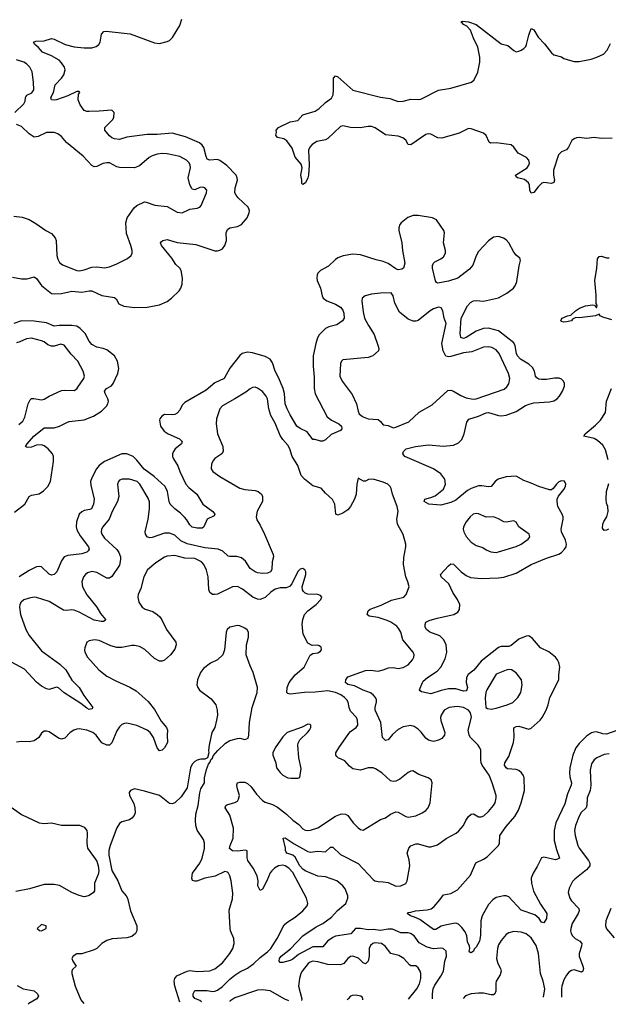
# Model space of a CAD drawing. Header units: inches. Extents: x 1682530 to 1839546, y 640742 to 791647.
# Tile 526 of 656: x 1783636 to 1788323, y 642146 to 649989. Entities that reach past the tile are written whole.
import ezdxf

# ---------------------------------------------------------------- set-up
doc = ezdxf.new("R2010")
doc.units = ezdxf.units.IN
doc.header["$MEASUREMENT"] = 0
doc.layers.add('B7684', color=7, linetype='Continuous')

msp = doc.modelspace()

# ---------------------------------------------------------------- linework, layer by layer
at = {"layer": 'B7684', "color": 5}
for points, elevation in [([(1783577.5, 647937.5), (1783650, 647923.6), (1783695.5, 647924.5), (1783750, 647940.3), (1783770, 647928.5), (1783810.6, 647870.6), (1783890, 647807.5), (1783910, 647804.3), (1783970, 647808.6), (1784050, 647826.6), (1784130, 647818.2), (1784190, 647829.4), (1784210, 647828.4), (1784290, 647792.7), (1784390, 647776.5), (1784404.4, 647764.4), (1784426.5, 647726.5), (1784465.8, 647705.8), (1784550, 647695), (1784650, 647698.2), (1784750, 647718.2), (1784810, 647744.9), (1784844.2, 647770), (1784904.7, 647830), (1784918.5, 647850), (1784930, 647881), (1784933.3, 647930), (1784921.8, 647990), (1784910.8, 648010), (1784879.4, 648039.4), (1784847.4, 648090), (1784765.7, 648190), (1784756.3, 648210), (1784761.4, 648218.6), (1784776, 648230), (1784810, 648237.2), (1784890, 648213.5), (1785038.4, 648198.4), (1785190, 648148.5), (1785210, 648147), (1785230, 648152.4), (1785250, 648164.4), (1785270, 648190.7), (1785281.4, 648230), (1785279.8, 648290), (1785290, 648317), (1785309.9, 648330.1), (1785370, 648341.2), (1785401.7, 648358.3), (1785446, 648410), (1785464.2, 648450), (1785466, 648470), (1785456, 648496), (1785376.9, 648570), (1785359.1, 648590), (1785349.8, 648610), (1785350.9, 648650), (1785369.8, 648710), (1785368.7, 648730), (1785360.4, 648750), (1785286.6, 648826.6), (1785230, 648867.4), (1785210, 648874.2), (1785150, 648871.1), (1785130, 648877.6), (1785119.8, 648899.8), (1785102.8, 648970), (1785089.9, 648989.9), (1785067.7, 649007.7), (1784955.3, 649055.3), (1784850, 649084.5), (1784730, 649074.8), (1784650, 649075), (1784487.9, 649052.1), (1784430, 649035.3), (1784390, 649040.3), (1784370, 649047.6), (1784350, 649064), (1784313.6, 649110), (1784314.5, 649130), (1784375.1, 649190), (1784386, 649210), (1784389, 649250), (1784370, 649269), (1784270, 649258.9), (1784190, 649256.4), (1784170, 649257.4), (1784150, 649266.3), (1784118, 649310), (1784101.6, 649350), (1784104.7, 649395.3), (1784115.3, 649410), (1784110, 649418), (1784090, 649417.2), (1784018.7, 649381.3), (1783930, 649349.8), (1783910, 649346.6), (1783888.5, 649350), (1783884.4, 649370), (1783906, 649410), (1783918.3, 649470), (1783970, 649522.4), (1783988.1, 649550), (1783996.8, 649590), (1783991.6, 649610), (1783970, 649645.4), (1783950, 649666.2), (1783890, 649699.8), (1783818.3, 649730), (1783786, 649766), (1783755.6, 649790), (1783746.4, 649810), (1783763.3, 649816.7), (1783830, 649821.6), (1783890, 649838.2), (1783910, 649834.2), (1783998, 649790), (1784070, 649772.5), (1784150, 649763.5), (1784210, 649765.8), (1784244, 649776), (1784266, 649790), (1784275.8, 649810), (1784286.7, 649873.3), (1784306, 649894), (1784323.7, 649896.3), (1784515.6, 649875.6), (1784710, 649803.6), (1784750, 649799.5), (1784810, 649814), (1784830, 649823.8), (1784852.1, 649847.9), (1784910, 649941.6), (1784928.3, 649991.7)], 520), ([(1788355.2, 649044.8), (1788270, 649043.1), (1788210, 649051.4), (1788150, 649041.9), (1788090, 649050.6), (1788070, 649047.4), (1788050, 649040.7), (1788033, 649027), (1788006.8, 648973.2), (1787990, 648951.5), (1787950, 648937.4), (1787927.7, 648912.3), (1787887.2, 648790), (1787886, 648750), (1787893.7, 648710), (1787888.5, 648691.5), (1787870, 648684), (1787810, 648692.2), (1787794.6, 648685.4), (1787763.3, 648656.7), (1787730, 648611.3), (1787710, 648606), (1787699.3, 648630), (1787695.3, 648670), (1787688.7, 648690), (1787655.3, 648715.3), (1787601.2, 648730), (1787590, 648738), (1787583.5, 648750), (1787676.4, 648810), (1787691, 648829), (1787695.2, 648844.8), (1787690, 648870.8), (1787670.7, 648890.7), (1787605.2, 648925.2), (1787570, 648973.6), (1787550, 648991.5), (1787430, 649007.8), (1787384.9, 649004.9), (1787373.6, 649013.6), (1787350, 649066), (1787330, 649084.4), (1787230, 649119.7), (1787210, 649121), (1787134.9, 649085.1), (1786996.2, 649043.8), (1786966.7, 649046.7), (1786910, 649076.7), (1786890, 649079.2), (1786870, 649074.4), (1786750, 648993), (1786730, 648994.5), (1786709.8, 649030), (1786687.4, 649047.4), (1786650, 649060.4), (1786550, 649071.4), (1786466.2, 649126.2), (1786438.3, 649138.3), (1786410, 649139), (1786347.1, 649127.1), (1786269.9, 649129.9), (1786210, 649143.5), (1786190, 649137.6), (1786090, 649041.6), (1786070, 649030.9), (1786001.4, 649018.6), (1785964.5, 648995.5), (1785946.4, 648973.6), (1785935.3, 648950), (1785940.4, 648830), (1785935.3, 648750), (1785930, 648729), (1785910.6, 648690), (1785890, 648675.3), (1785882.7, 648682.7), (1785882.9, 648710), (1785875.6, 648750), (1785886, 648810), (1785877, 648837), (1785830, 648894), (1785804.5, 648964.5), (1785764.5, 649024.5), (1785739.5, 649039.5), (1785688.7, 649050), (1785675.3, 649070), (1785682, 649090), (1785678, 649110), (1785698, 649130), (1785790, 649174.8), (1785850, 649186), (1785889.3, 649230.7), (1785990, 649260.3), (1786019.6, 649280.4), (1786070, 649328.7), (1786117.6, 649362.4), (1786131.9, 649390), (1786136.1, 649430), (1786135.9, 649524.1), (1786150, 649542), (1786170, 649532.4), (1786287.9, 649427.9), (1786510, 649372.2), (1786582.2, 649362.2), (1786650, 649336.9), (1786690, 649340.2), (1786750, 649354.7), (1786810, 649352.8), (1786830, 649356.5), (1786970, 649428.4), (1787070, 649443.2), (1787233.6, 649490), (1787255.8, 649510), (1787284.7, 649570), (1787300.5, 649650), (1787301.3, 649690), (1787285.1, 649770), (1787250, 649841.2), (1787225.3, 649905.3), (1787196.3, 649936.3), (1787169.4, 649950), (1787162, 649962), (1787149.2, 649970), (1787162.5, 649977.5), (1787210, 649972.9), (1787270.3, 649950), (1787470, 649796.5), (1787522, 649782), (1787570, 649743), (1787590, 649734), (1787610, 649737.3), (1787630, 649747.3), (1787650, 649759.1), (1787665.1, 649774.9), (1787672.6, 649790), (1787690, 649866), (1787710, 649918.8), (1787730, 649907.3), (1787764.2, 649850), (1787815.7, 649795.7), (1787870, 649725.3), (1787890, 649708.4), (1787950, 649692), (1787970, 649678.7), (1788022.6, 649662.6), (1788050, 649656.9), (1788090, 649656.5), (1788185.4, 649674.6), (1788230.7, 649689.3), (1788284.8, 649715.2), (1788314.2, 649745.8), (1788340.9, 649799.1)], 480), ([(1783598.4, 649250), (1783670, 649317.8), (1783680, 649340), (1783682.9, 649370), (1783693.3, 649386.7), (1783733.3, 649406.7), (1783747.2, 649430), (1783746.5, 649490), (1783734.5, 649574.5), (1783717.7, 649610), (1783690, 649637.2), (1783670, 649650.7), (1783610.2, 649669.8)], 540), ([(1783590, 648422.6), (1783656, 648416), (1783710, 648396.5), (1783765.1, 648365.1), (1783844.9, 648310), (1783890, 648286.4), (1783918.7, 648250), (1783927, 648230), (1783931.7, 648111.7), (1783939.9, 648079.9), (1783953.7, 648053.7), (1783977.3, 648037.3), (1784090, 647991.7), (1784110, 647987.9), (1784150, 647995.8), (1784210, 648018.2), (1784250, 648019.7), (1784310, 648013.1), (1784350, 648019.5), (1784410, 648043.7), (1784494, 648086), (1784522.7, 648110), (1784532, 648130), (1784531.8, 648150), (1784522, 648190), (1784486.9, 648286.9), (1784479.8, 648370), (1784490.9, 648410), (1784546.3, 648490), (1784570, 648508.5), (1784630, 648538), (1784644.1, 648535.9), (1784711.5, 648511.5), (1784810, 648501.7), (1784890, 648456.4), (1784930, 648450.4), (1784990, 648480.3), (1785050, 648486.5), (1785070, 648496.4), (1785080.5, 648510), (1785124.2, 648610), (1785125.1, 648630), (1785110, 648649.4), (1785095.5, 648655.5), (1785070, 648651.1), (1785030, 648634), (1785010, 648639.3), (1785005.4, 648645.4), (1784990, 648673.2), (1784976.8, 648730), (1784996.1, 648810), (1784992.7, 648832.7), (1784983.5, 648850), (1784964, 648870), (1784910, 648898.8), (1784810, 648919.8), (1784770, 648922.7), (1784730, 648918.5), (1784690, 648905.1), (1784666.4, 648890), (1784590, 648823.5), (1784550, 648809.7), (1784430, 648812), (1784410, 648817.2), (1784350, 648848.2), (1784330, 648849.7), (1784297.7, 648842.3), (1784250, 648818.7), (1784230, 648818), (1784210, 648828.2), (1784141.2, 648901.2), (1784009.6, 649010), (1783970, 649058), (1783939.7, 649079.7), (1783910, 649089.6), (1783850.4, 649089.6), (1783782.5, 649057.5), (1783750, 649053.7), (1783710, 649078.5), (1783650, 649139.2), (1783610, 649152.6)], 540), ([(1788390, 644325.6), (1788310, 644298.4), (1788279.9, 644299.9), (1788230, 644316.1), (1788210, 644314.5), (1788190, 644307.3), (1788150, 644281.3), (1788090, 644222.5), (1788065.8, 644190), (1788041.3, 644130), (1788018.1, 644030), (1788013.2, 643990), (1788016.4, 643956.4), (1788030.8, 643910), (1788026.4, 643890), (1787997.5, 643822.5), (1787977.2, 643742.8), (1787904.4, 643590), (1787892.4, 643530), (1787892.3, 643450), (1787910, 643378), (1787934, 643310), (1787919.4, 643300.6), (1787902.3, 643297.7), (1787810, 643318.9), (1787790, 643311.3), (1787757.5, 643242.5), (1787724.7, 643190), (1787708, 643150), (1787710.2, 643110.2), (1787726.6, 643046.6), (1787783.1, 642943.1), (1787833.8, 642870), (1787831.8, 642828.2), (1787810, 642795.1), (1787790, 642799.3), (1787771.5, 642830), (1787737.4, 642857.4), (1787630, 642895.2), (1787530, 643000.9), (1787510, 643009.8), (1787490, 643010.6), (1787430, 642996.4), (1787402.6, 642977.4), (1787370, 642940.5), (1787318.5, 642850), (1787309.2, 642810), (1787305.1, 642694.9), (1787296.9, 642650), (1787270, 642601.2), (1787255.2, 642584.8), (1787250, 642569.2), (1787230, 642555.3), (1787220.2, 642560.2), (1787215.3, 642570), (1787221.2, 642590), (1787219, 642610), (1787203.1, 642643.1), (1787196.9, 642690), (1787184.2, 642724.2), (1787158, 642758), (1787130, 642784.4), (1787110, 642791.1), (1787090, 642789.8), (1787022.7, 642777.3), (1786993.1, 642766.9), (1786950, 642740.7), (1786930, 642741.6), (1786821.6, 642821.6), (1786781.1, 642841.1), (1786748.7, 642850), (1786722, 642870), (1786730, 642878), (1786750, 642878.8), (1786788, 642890), (1786881, 642899), (1786912.5, 642907.5), (1786935.8, 642924.2), (1786982.5, 642977.5), (1787010, 643017.3), (1787070, 643028.8), (1787121.3, 643058.7), (1787225.1, 643174.9), (1787268, 643272), (1787330, 643301.1), (1787358.7, 643321.3), (1787449.6, 643410), (1787455.8, 643430), (1787460.4, 643490), (1787510, 643561.1), (1787579.2, 643640.8), (1787608.8, 643691.2), (1787630.5, 643750), (1787654.7, 643850), (1787652.3, 643950), (1787645.6, 643970), (1787631, 643990), (1787610, 644007), (1787590, 644016.1), (1787521.4, 644021.4), (1787508.5, 644028.5), (1787496.2, 644050), (1787499.3, 644070), (1787530, 644120.3), (1787567.9, 644230), (1787574.3, 644274.3), (1787571.2, 644348.8), (1787590, 644359), (1787610, 644360.7), (1787690, 644338.3), (1787710, 644344.9), (1787781.4, 644410), (1787797.7, 644430), (1787827.1, 644490), (1787844.1, 644530), (1787858.7, 644590), (1787929.4, 644730), (1787929.5, 644770), (1787937.6, 644830), (1787930, 644868.7), (1787918.4, 644890), (1787901.6, 644910), (1787850, 644953.5), (1787784.1, 644984.1), (1787720, 645060), (1787690, 645079.7), (1787670, 645077.4), (1787610, 645054.5), (1787550, 645003.5), (1787530, 644996.8), (1787470, 644997.1), (1787450, 644988.5), (1787310, 644879.4), (1787253.3, 644806.7), (1787208.4, 644771.6), (1787194.6, 644750), (1787191.4, 644710), (1787201.3, 644670), (1787196.9, 644650), (1787190, 644644), (1787170, 644640.8), (1787110, 644657.9), (1787050, 644658), (1786993.4, 644646.6), (1786910, 644617.6), (1786835.5, 644635.5), (1786823.7, 644643.7), (1786819, 644650), (1786842.4, 644710), (1786850, 644719.3), (1786883, 644750), (1786961.4, 644798.6), (1786989.9, 644830.1), (1787023.6, 644896.4), (1787036.8, 644950), (1787032.2, 645010), (1787013.7, 645050), (1786980.4, 645080.4), (1786902.9, 645110), (1786875.4, 645130), (1786865.1, 645150), (1786863.5, 645170), (1786871, 645189), (1786896.6, 645203.4), (1786959.4, 645220.6), (1787094, 645250), (1787125.4, 645270), (1787138.5, 645290), (1787139.8, 645330), (1787123.4, 645370), (1787085.4, 645425.4), (1787054, 645494), (1786992.8, 645550), (1786988, 645570), (1787050, 645638.4), (1787070, 645654.4), (1787090, 645652), (1787150.8, 645590.8), (1787190, 645560.8), (1787225.4, 645545.4), (1787310, 645537.7), (1787450, 645541.8), (1787490, 645547.7), (1787590, 645579.8), (1787710, 645649.5), (1787830, 645698.4), (1787930, 645732.4), (1787950, 645743.9), (1787975.3, 645770), (1787987.4, 645790), (1787990.8, 645810), (1787982.4, 645842.4), (1787950, 645909.3), (1787946.6, 645930), (1787964, 646010), (1787962.6, 646030), (1787955.8, 646050), (1787922.2, 646110), (1787915.6, 646150), (1787916.9, 646170), (1787925.6, 646194.4), (1787970, 646245.3), (1787981.3, 646270), (1787983.6, 646290), (1787973.4, 646313.4), (1787950, 646315.6), (1787930, 646307.3), (1787910, 646289.4), (1787885.3, 646254.7), (1787870, 646243.7), (1787855.5, 646244.5), (1787770, 646269.7), (1787710, 646297.7), (1787650, 646318.5), (1787590, 646352.1), (1787510, 646348), (1787447, 646330), (1787421.5, 646310), (1787390, 646269.7), (1787370, 646267), (1787315.7, 646275.7), (1787290, 646275), (1787230, 646255.4), (1787201.5, 646238.5), (1787110, 646162.4), (1787070, 646142), (1786990, 646122.5), (1786894, 646130), (1786856, 646150), (1786861.2, 646170), (1786910, 646182.4), (1786943.2, 646196.8), (1787009.8, 646250), (1787028, 646290), (1787021.1, 646330), (1786989, 646370), (1786930.6, 646410.6), (1786703.7, 646510), (1786685.6, 646530), (1786692, 646550), (1786712.7, 646570), (1786789, 646590), (1786890, 646601.5), (1787010, 646591.7), (1787090, 646600.5), (1787130, 646619), (1787155.7, 646644.3), (1787176, 646690), (1787197.1, 646782.9), (1787213.4, 646806.6), (1787290, 646831.6), (1787350, 646857.6), (1787370, 646860.2), (1787450, 646836.3), (1787470, 646833.8), (1787510, 646838.9), (1787590, 646867.2), (1787664, 646916), (1787692.6, 646927.4), (1787730, 646935.8), (1787854.1, 646945.9), (1787890, 646953.4), (1787916.2, 646970), (1787933.3, 646990), (1787958, 647030), (1787973.6, 647070), (1787974, 647090), (1787967, 647110), (1787950, 647125.1), (1787932.9, 647132.9), (1787894.5, 647134.5), (1787830, 647123.2), (1787790, 647121.4), (1787770, 647125.5), (1787754.8, 647134.8), (1787743.5, 647150), (1787736, 647190), (1787719.5, 647219.5), (1787690, 647244.2), (1787623.7, 647283.7), (1787599.6, 647310), (1787591, 647330), (1787580.2, 647390), (1787570, 647414.5), (1787450, 647511.1), (1787370, 647531.8), (1787330, 647529.9), (1787270, 647508.7), (1787190, 647457.5), (1787170, 647449.9), (1787150, 647456.3), (1787143, 647490), (1787151.2, 647610), (1787200.8, 647710), (1787224.7, 647735.3), (1787250, 647748.8), (1787270, 647752.5), (1787330, 647747.6), (1787450, 647772.2), (1787515.4, 647810), (1787568.4, 647850), (1787585, 647875), (1787595.5, 647904.5), (1787613.2, 648026.8), (1787624.4, 648070), (1787622.3, 648082.3), (1787619.6, 648090), (1787590, 648113.7), (1787570, 648136.9), (1787531.1, 648211.1), (1787510, 648234.7), (1787489.1, 648249.1), (1787450, 648262.4), (1787410, 648257.6), (1787370, 648227.4), (1787290, 648143.1), (1787270, 648106.6), (1787245.4, 648034.6), (1787218.3, 648001.7), (1787124.9, 647930), (1787050, 647906.4), (1786965.2, 647890), (1786955.2, 647895.2), (1786948.1, 647908.1), (1786922, 648010), (1786922.4, 648030), (1786930.7, 648049.3), (1786940.9, 648059.1), (1786990, 648084), (1787010, 648100.3), (1787028, 648130), (1787028, 648150), (1787009.7, 648210), (1787018.4, 648290), (1787012.3, 648310), (1786954.5, 648394.5), (1786922, 648410), (1786810, 648429.8), (1786770, 648428.8), (1786726.1, 648413.9), (1786673, 648370), (1786663.4, 648356.6), (1786654.9, 648330), (1786656, 648310), (1786680.2, 648210), (1786685.2, 648150), (1786703.6, 648050), (1786692, 648010), (1786679.5, 648000.5), (1786650, 647997.1), (1786630, 648002.9), (1786570, 648045.7), (1786530, 648061.4), (1786474.7, 648074.7), (1786350, 648116.8), (1786290, 648121.6), (1786211, 648109), (1786170, 648093.1), (1786150, 648079.7), (1786094.9, 648025.1), (1786030.4, 647990), (1786010.3, 647970), (1786004.1, 647955.9), (1786000.9, 647930), (1786004.9, 647910), (1786032.3, 647850), (1786043.6, 647790), (1786051.2, 647771.2), (1786081.6, 647750), (1786150, 647722.2), (1786190, 647699.1), (1786210, 647674.4), (1786218, 647650), (1786219.5, 647610), (1786205.5, 647590), (1786161.2, 647558.8), (1786098.9, 647541.1), (1786070, 647527.8), (1786020.4, 647479.6), (1786006.2, 647453.8), (1785993, 647410), (1785974, 647310), (1785972.5, 647230), (1785981.7, 647141.7), (1785981.3, 647050), (1785988.9, 647008.9), (1786085.3, 646825.3), (1786118.3, 646798.3), (1786176.4, 646770), (1786197.6, 646750), (1786200.5, 646730), (1786190, 646716), (1786115.3, 646684.7), (1786070, 646642.7), (1786050, 646632.7), (1786030, 646632.7), (1785990, 646644), (1785970, 646643.7), (1785925, 646705), (1785870, 646731.6), (1785843.5, 646750), (1785790, 646840.4), (1785764.9, 646890), (1785750.5, 646930), (1785743.6, 647010), (1785733.7, 647050), (1785697.5, 647137.5), (1785669.2, 647190), (1785650, 647254.5), (1785630, 647285.6), (1785590, 647305.1), (1785490, 647336), (1785450, 647339.3), (1785408.7, 647330), (1785390, 647314), (1785310, 647212.6), (1785264.4, 647130), (1785190, 647095.1), (1785121.6, 647038.4), (1784950, 646938.3), (1784930, 646918.4), (1784910, 646878), (1784890, 646855.6), (1784870, 646845.1), (1784850, 646842), (1784790, 646843.7), (1784767.3, 646830), (1784753, 646810), (1784750, 646798), (1784757, 646750), (1784786.4, 646710), (1784819.1, 646690), (1784908.2, 646650), (1784930.4, 646630), (1784923.8, 646610), (1784874.4, 646570), (1784859.5, 646550), (1784852, 646530), (1784852, 646510), (1784860.3, 646490), (1784893.9, 646433.9), (1784910.2, 646390), (1784958.2, 646290), (1784982.7, 646262.7), (1785045.7, 646210), (1785093.4, 646130), (1785174, 646070), (1785190.8, 646050), (1785184, 646036), (1785130, 646009.4), (1785101.6, 645950), (1785090, 645938.4), (1785050, 645938.4), (1785010, 645946), (1784990, 645965.2), (1784965.7, 646005.7), (1784947.1, 646027.1), (1784917, 646057), (1784870, 646091.3), (1784835.4, 646130), (1784826.2, 646150), (1784812.5, 646230), (1784793.4, 646270), (1784706.7, 646350), (1784628.4, 646408.4), (1784570, 646481.1), (1784540.3, 646510), (1784490, 646531.5), (1784450, 646531.7), (1784310, 646468.2), (1784270, 646436.8), (1784247.8, 646410), (1784210, 646339.7), (1784199.8, 646310), (1784201.3, 646281.3), (1784228.5, 646170), (1784223, 646130), (1784214.3, 646105.7), (1784207, 646093), (1784194, 646086), (1784150, 646078.9), (1784130, 646069.7), (1784110, 646049.6), (1784088.1, 645990), (1784085.3, 645950), (1784090, 645926.4), (1784117.6, 645877.6), (1784183.8, 645790), (1784188.3, 645770), (1784181.3, 645758.7), (1784170, 645747.8), (1784130, 645732.9), (1784019.4, 645720.6), (1783990.2, 645709.8), (1783970, 645679.5), (1783931, 645590), (1783910, 645569.3), (1783890, 645564.3), (1783870, 645572.9), (1783810, 645629.8), (1783790, 645633.3), (1783770, 645629.8), (1783710, 645601.5), (1783630.4, 645549.6)], 520), ([(1788350, 647596.8), (1788279.2, 647619.2), (1788259.3, 647630), (1788250, 647644), (1788222, 647630), (1788093.2, 647613.2), (1788064.7, 647615.3), (1788038, 647602), (1788030.8, 647590), (1787990, 647580.9), (1787970, 647579.3), (1787950, 647584), (1787946, 647590), (1787950, 647602), (1787955.3, 647610), (1787998, 647630), (1788024, 647636), (1788061.2, 647670), (1788094, 647690), (1788142, 647710), (1788196.9, 647716.9), (1788214, 647714), (1788230, 647694), (1788234, 647706), (1788230, 647726), (1788226, 647726), (1788226.3, 647793.7), (1788214.7, 647910), (1788232.8, 648010), (1788237.4, 648082.6), (1788250, 648103.1), (1788270, 648104), (1788310, 648092.9), (1788330, 648093.1)], 480), ([(1783594.4, 646065.6), (1783678, 646130), (1783710, 646190.3), (1783730, 646202.2), (1783790, 646211.3), (1783825.3, 646234.7), (1783859.7, 646270), (1783880.9, 646310), (1783905.2, 646470), (1783904.4, 646510), (1783896.5, 646530), (1783862.2, 646570), (1783830, 646593.4), (1783810, 646601.7), (1783770, 646599.6), (1783730, 646584.9), (1783700.7, 646580.7), (1783690, 646582.4), (1783683, 646590), (1783695, 646610), (1783748.7, 646671.3), (1783830, 646738.5), (1783910, 646736.8), (1783953.6, 646750), (1784010, 646780.8), (1784030, 646787.1), (1784150, 646802), (1784223.5, 646830), (1784287.7, 646870), (1784326, 646910), (1784337.9, 646930), (1784343, 646950), (1784338.7, 646970), (1784315.5, 647010), (1784312.1, 647030), (1784326.6, 647050), (1784366.6, 647073.4), (1784380.8, 647090), (1784417.2, 647170), (1784425.1, 647210), (1784415.4, 647270), (1784389.7, 647310), (1784330, 647358.2), (1784300.9, 647370), (1784250, 647380.3), (1784210, 647402.5), (1784188.7, 647428.7), (1784158.4, 647490), (1784116.5, 647530), (1784090, 647546.7), (1784050, 647553.9), (1783950, 647553.1), (1783910, 647547.7), (1783850, 647573.3), (1783750, 647586.3), (1783650, 647589.2), (1783590, 647569.8)], 520), ([(1783630, 646764.4), (1783659.7, 646790), (1783677.3, 646822.7), (1783703.7, 646930), (1783719.1, 646960.9), (1783730, 646970.3), (1783748.7, 646971.3), (1783810, 646959.6), (1783830, 646965.3), (1783870.5, 646990.5), (1783970, 647035.6), (1783990, 647039), (1784070, 647035.8), (1784090, 647047.7), (1784099.3, 647060.7), (1784147.6, 647130), (1784152, 647150), (1784141.7, 647190), (1784099.2, 647270), (1784045.1, 647325.1), (1783990, 647397), (1783963.6, 647403.6), (1783911.1, 647388.9), (1783890, 647387.7), (1783858.8, 647398.8), (1783830, 647422.2), (1783810, 647432), (1783730, 647452.2), (1783690, 647447.2), (1783637.6, 647422.4), (1783610, 647415.4)], 540), ([(1786924, 642189.7), (1786923.5, 642230), (1786928.7, 642270), (1786941.9, 642298.1), (1786990.7, 642370), (1787009.8, 642410), (1787022.5, 642490), (1787034.8, 642530), (1787032.1, 642570), (1787009, 642589), (1786990, 642592.2), (1786930, 642588.8), (1786881.2, 642601.2), (1786816.3, 642636.3), (1786777.1, 642690), (1786748.8, 642708.8), (1786730, 642714.1), (1786670, 642715.9), (1786604.3, 642744.3), (1786570, 642745), (1786510, 642733.2), (1786450, 642740.6), (1786410, 642737.7), (1786350, 642748.9), (1786310.9, 642749.1), (1786272.5, 642707.5), (1786151.3, 642688.7), (1786130, 642678.3), (1786086.7, 642650), (1786050, 642604.7), (1785970, 642603.1), (1785856.4, 642543.6), (1785810, 642505.4), (1785790, 642495.7), (1785730, 642478), (1785710, 642479), (1785702.7, 642490), (1785705.1, 642510), (1785718.9, 642530), (1785792.1, 642587.9), (1785889.7, 642690), (1785996.4, 642763.6), (1786051, 642789), (1786119.5, 642840.5), (1786166.8, 642893.2), (1786231.7, 642948.3), (1786249.8, 642990), (1786249.8, 643010), (1786226.7, 643066.7), (1786209.4, 643089.4), (1786162.6, 643130), (1786070, 643161), (1786010, 643165.9), (1785910, 643208), (1785890, 643222.2), (1785867.2, 643250), (1785830, 643317.3), (1785810, 643333.2), (1785763.7, 643350), (1785757.1, 643357.1), (1785751.3, 643370), (1785752.2, 643390), (1785735.3, 643470), (1785750, 643473.1), (1785822.8, 643422.8), (1785930, 643363.1), (1785950, 643358), (1786010, 643366), (1786070, 643359.3), (1786110, 643397), (1786130, 643397), (1786190, 643339.1), (1786330, 643268.4), (1786450, 643138.7), (1786464.4, 643130), (1786490, 643123.2), (1786530, 643122.2), (1786570, 643115), (1786630, 643087.9), (1786670, 643089.1), (1786710, 643107), (1786721.6, 643130), (1786741.5, 643250), (1786736.2, 643296.2), (1786720.9, 643350), (1786735.1, 643390), (1786751.4, 643408.6), (1786790, 643424.9), (1786810, 643425.3), (1786890, 643399.5), (1786910, 643399.5), (1786962.8, 643417.2), (1787033.3, 643466.7), (1787110.7, 643509.3), (1787132.7, 643527.3), (1787169.8, 643570.2), (1787188.3, 643610), (1787210, 643643), (1787230, 643660.5), (1787250, 643663), (1787290, 643640.3), (1787310, 643638.7), (1787333.1, 643646.9), (1787370, 643682.6), (1787408.4, 643730), (1787421, 643750), (1787431.1, 643790), (1787429.7, 643810), (1787398.8, 643910), (1787374.6, 643970), (1787319.8, 644050), (1787310.8, 644070), (1787306.8, 644093.2), (1787308.2, 644170), (1787301.3, 644190), (1787286.9, 644210), (1787226.6, 644270), (1787214, 644290), (1787208.3, 644330), (1787234, 644434), (1787226.3, 644466.3), (1787209.3, 644490), (1787169.7, 644509.7), (1787118.3, 644518.3), (1787056, 644510), (1787017.1, 644490), (1786992, 644450), (1786987.6, 644430), (1786990, 644406), (1787021.3, 644310), (1787017.6, 644290), (1786996.9, 644263.1), (1786971.2, 644248.8), (1786930, 644240.4), (1786890, 644248.5), (1786870, 644265.1), (1786833.6, 644313.6), (1786810, 644337.2), (1786778, 644358), (1786750, 644365.3), (1786690, 644354.7), (1786650, 644335.6), (1786604.2, 644295.8), (1786570, 644251.6), (1786550, 644246), (1786525.6, 644270), (1786512.2, 644390), (1786467.2, 644490), (1786466.3, 644510), (1786475.9, 644555.9), (1786476.1, 644570), (1786468.7, 644590), (1786451.6, 644611.6), (1786430, 644626.2), (1786370, 644647.1), (1786301.7, 644681.7), (1786250, 644693.3), (1786229.4, 644709.4), (1786233.7, 644730), (1786250, 644753), (1786390, 644803.9), (1786430, 644807.3), (1786490, 644800.7), (1786530, 644809.3), (1786572.8, 644827.2), (1786610, 644827.8), (1786650, 644820.7), (1786690, 644827.6), (1786730, 644850.4), (1786764.5, 644890), (1786774, 644910), (1786776.2, 644930), (1786769.4, 644950), (1786686.9, 645050), (1786669.8, 645110), (1786656.2, 645136.2), (1786637.9, 645157.9), (1786591.3, 645190), (1786562.4, 645202.4), (1786490, 645226.6), (1786418, 645238), (1786402.7, 645250), (1786410, 645278.8), (1786426.5, 645293.5), (1786515.2, 645324.8), (1786596.2, 645363.8), (1786695.1, 645390), (1786714.5, 645410), (1786737.2, 645470), (1786727.3, 645510), (1786709.8, 645549.8), (1786692.9, 645650), (1786695.7, 645704.3), (1786711.5, 645790), (1786709.7, 645810), (1786690, 645889), (1786645.1, 645970), (1786639.6, 646010), (1786649.7, 646070), (1786641.5, 646110), (1786604.7, 646210), (1786594.2, 646254.2), (1786586.6, 646270), (1786568.1, 646288.1), (1786530, 646305.1), (1786450, 646329.3), (1786413.7, 646326.3), (1786390, 646313.2), (1786374, 646314), (1786330, 646338), (1786320.5, 646290), (1786316.5, 646210), (1786302.4, 646170), (1786270.2, 646110), (1786250, 646084.7), (1786210, 646056.9), (1786170, 646042.9), (1786154, 646050), (1786145.4, 646130), (1786125.6, 646165.6), (1786070, 646216.3), (1786037.2, 646257.2), (1785970, 646275.8), (1785904.8, 646330), (1785878.6, 646358.6), (1785850, 646438.3), (1785806.5, 646510), (1785786.4, 646570), (1785770, 646598.7), (1785730, 646644.2), (1785710, 646675.6), (1785670, 646775.1), (1785636.6, 646836.6), (1785618.9, 646890), (1785607.9, 646967.9), (1785599.1, 646990), (1785570, 647026), (1785530, 647054.3), (1785510, 647060.5), (1785490, 647059.7), (1785470, 647049.6), (1785437.1, 647022.9), (1785350, 646967.4), (1785250, 646912.1), (1785229.2, 646890), (1785202.8, 646810), (1785200.3, 646770), (1785211.5, 646690), (1785254.6, 646590), (1785255.8, 646550), (1785244.9, 646530), (1785190, 646493.6), (1785179.3, 646480.7), (1785163.7, 646450), (1785160.4, 646410), (1785174.9, 646390), (1785228.4, 646350), (1785390, 646257.5), (1785430, 646246.2), (1785510, 646238.4), (1785536, 646230), (1785562, 646210), (1785570.3, 646190), (1785568.5, 646150), (1785526.8, 646073.2), (1785519.1, 646030), (1785523.9, 646003.9), (1785550, 645962), (1785584.9, 645890), (1785653.1, 645730), (1785656.5, 645710), (1785647, 645670), (1785643.1, 645610), (1785632.9, 645590), (1785610, 645580.3), (1785570, 645578), (1785530, 645582.2), (1785510, 645589.7), (1785470, 645618.5), (1785434.9, 645674.9), (1785402.7, 645702.7), (1785365.9, 645714.1), (1785310, 645712.2), (1785296.3, 645716.3), (1785254.3, 645754.3), (1785217, 645770), (1785110, 645782.2), (1784970, 645812.8), (1784918.1, 645838.1), (1784870, 645882.9), (1784830, 645899.8), (1784790, 645899.8), (1784690, 645863.1), (1784670, 645861), (1784650, 645869.7), (1784637.7, 645890), (1784635.6, 645910), (1784659.4, 646010), (1784670, 646092), (1784670, 646148.7), (1784658.7, 646178.7), (1784593.7, 646290), (1784571.3, 646310), (1784510, 646328.7), (1784451.7, 646328.3), (1784430, 646320.9), (1784421.6, 646310), (1784415.8, 646290), (1784426.5, 646190), (1784414.9, 646150), (1784371, 646070), (1784349.5, 646010.5), (1784297.8, 645950), (1784287.9, 645930), (1784285.8, 645910), (1784290.3, 645890), (1784310, 645859.5), (1784408.8, 645768.8), (1784424.7, 645744.7), (1784438.2, 645710), (1784439.7, 645690), (1784430, 645642.9), (1784370, 645553), (1784350, 645540.4), (1784330, 645540.9), (1784250, 645585.3), (1784210, 645594.2), (1784176.4, 645583.6), (1784159.5, 645570), (1784144.2, 645550), (1784130.3, 645510), (1784137.2, 645470), (1784170, 645407.6), (1784250.3, 645310), (1784279.4, 645259.4), (1784318, 645210), (1784316.1, 645203.9), (1784304.5, 645195.5), (1784284.4, 645195.6), (1784230, 645206), (1784110, 645269.3), (1784070, 645285), (1784050, 645287.4), (1784010, 645282), (1783985, 645285), (1783870, 645353.3), (1783770, 645386), (1783750, 645387.8), (1783710, 645380.7), (1783670, 645367), (1783647.7, 645350), (1783638, 645330), (1783634.9, 645310), (1783642.4, 645250), (1783686, 645130), (1783710, 645084.2), (1783810, 644961.8), (1783955.5, 644855.5), (1784003.5, 644810), (1784050, 644728.7), (1784110.3, 644670), (1784146.2, 644606.2), (1784218.8, 644510), (1784210, 644499), (1784190, 644494.5), (1784170, 644505.7), (1784122.9, 644542.9), (1783990, 644625.5), (1783945.9, 644665.9), (1783930, 644672.1), (1783870, 644654.5), (1783850, 644658.2), (1783810, 644681), (1783770, 644711.4), (1783674.2, 644814.2), (1783570, 644869.8)], 540), ([(1788323.3, 646483.3), (1788301.3, 646561.3), (1788278.4, 646598.4), (1788236, 646636), (1788210, 646651.5), (1788129, 646670), (1788139.3, 646690), (1788221.7, 646758.3), (1788260, 646800), (1788300.1, 646859.9), (1788308.4, 646950), (1788348.4, 647050)], 480), ([(1788324, 645930), (1788310, 645921.6), (1788290, 645920.9), (1788278, 645938), (1788278.4, 645970), (1788287.6, 645992.4), (1788312.7, 646030), (1788321.2, 646070), (1788319.3, 646110), (1788310, 646138), (1788306, 646170), (1788308.4, 646230), (1788326.1, 646293.9)], 480), ([(1785083.6, 642164.6), (1785070, 642174.8), (1785030, 642193.3), (1785018.6, 642210), (1785018, 642230), (1785030, 642255.5), (1785130, 642256.5), (1785170, 642248.7), (1785190, 642250.1), (1785210, 642258), (1785250, 642286.7), (1785310, 642345.4), (1785350, 642377.2), (1785390, 642403.3), (1785450, 642433), (1785500.3, 642470), (1785550, 642518.9), (1785610, 642564.7), (1785634.6, 642590), (1785687.2, 642670), (1785741.6, 642778.4), (1785762.4, 642797.6), (1785830, 642840.3), (1785891.6, 642890), (1785925.1, 642930), (1785929.6, 642950), (1785919.6, 642990), (1785856.2, 643110), (1785810, 643194.7), (1785779.7, 643230), (1785750, 643248.9), (1785730, 643254.9), (1785697.1, 643250), (1785665.3, 643230), (1785642.6, 643210), (1785630, 643191.8), (1785605, 643130), (1785570, 643062.9), (1785550, 643052.3), (1785532.6, 643090), (1785534.4, 643130), (1785525.7, 643170), (1785494.3, 643230), (1785453.4, 643290), (1785447.5, 643312.5), (1785448, 643368), (1785433.5, 643373.5), (1785370, 643366.5), (1785329.3, 643369.3), (1785306.5, 643386.5), (1785311, 643410), (1785336.4, 643470), (1785339.7, 643550), (1785310, 643652), (1785273.3, 643710), (1785278.4, 643730), (1785285.2, 643734.8), (1785350, 643752), (1785370, 643764.9), (1785379.6, 643780.4), (1785385.7, 643810), (1785368.6, 643871.4), (1785366.2, 643893.8), (1785369.8, 643910.2), (1785390, 643915.3), (1785430, 643914), (1785450, 643904.6), (1785478.6, 643878.6), (1785520.6, 643820.6), (1785568.5, 643768.5), (1785590, 643755.4), (1785650, 643738.3), (1785690, 643716.6), (1785761.4, 643661.4), (1785810, 643611.7), (1785858.9, 643578.9), (1785890, 643544.6), (1785910, 643532.8), (1785929.3, 643529.3), (1785951.8, 643531.8), (1786010, 643550.2), (1786150, 643643.2), (1786190, 643660.3), (1786210, 643662.3), (1786230, 643659.5), (1786249.1, 643649.1), (1786292.4, 643590), (1786330, 643550.5), (1786350, 643538), (1786370, 643534), (1786510, 643618.4), (1786550, 643632.4), (1786590, 643659.3), (1786630, 643678), (1786650, 643676.3), (1786710, 643641.1), (1786730, 643636.5), (1786790, 643647.4), (1786840.9, 643670), (1786869.6, 643690), (1786888.5, 643711.5), (1786904, 643750), (1786921.6, 643910), (1786912.6, 643932.6), (1786889.2, 643950), (1786815.6, 643975.6), (1786765.6, 644005.6), (1786750, 644003.7), (1786730, 643992), (1786662, 643938), (1786630, 643923.6), (1786610, 643920.5), (1786590, 643926.3), (1786518.9, 643990), (1786470, 644021.8), (1786450, 644029.8), (1786411.1, 644028.9), (1786350, 644010.9), (1786290, 644022), (1786262.3, 644042.3), (1786225.4, 644085.4), (1786172.7, 644110), (1786160.9, 644120.9), (1786153.6, 644130), (1786154.3, 644150), (1786176.4, 644190), (1786257.2, 644302.8), (1786270, 644317.6), (1786316, 644350), (1786329.5, 644370.5), (1786325.6, 644410), (1786317.6, 644430), (1786270, 644479.5), (1786258.5, 644510), (1786251.5, 644551.5), (1786242.2, 644570), (1786222.2, 644590), (1786192.1, 644610), (1786150, 644628.6), (1786090, 644642.9), (1785990, 644631), (1785904.7, 644630), (1785790, 644616.4), (1785770, 644620.7), (1785762.4, 644630), (1785765.3, 644670), (1785781.7, 644710), (1785829.9, 644770.1), (1785901, 644830), (1785950, 644927.7), (1785970, 644939.1), (1786010, 644945.5), (1786030, 644958.8), (1786038, 644970), (1786036, 644990), (1786021.5, 645001.5), (1786010, 645006), (1785964.5, 645004.5), (1785930, 645023.7), (1785894, 645094), (1785886.3, 645170), (1785889.7, 645210), (1785904.4, 645250), (1785930, 645281.1), (1785998, 645330), (1786032.7, 645370), (1786042, 645390), (1786030, 645402), (1786009.2, 645409.2), (1785930, 645412.7), (1785910, 645421.2), (1785894.8, 645434.8), (1785887.5, 645447.5), (1785885.1, 645470), (1785913.3, 645570), (1785914, 645590), (1785906.3, 645606.3), (1785890, 645617.2), (1785870, 645613.2), (1785850, 645592.7), (1785804, 645496), (1785785.4, 645474.6), (1785756.7, 645463.3), (1785710, 645463.1), (1785670, 645453.8), (1785634.6, 645430), (1785590, 645386.2), (1785549.8, 645369.8), (1785530, 645371.8), (1785491.5, 645390), (1785410, 645452.4), (1785370, 645472.8), (1785330, 645471.2), (1785210, 645413.1), (1785190, 645408.8), (1785170, 645411.1), (1785150, 645425.6), (1785140.9, 645450), (1785136.4, 645550), (1785124, 645604), (1785102, 645650), (1785082.4, 645670), (1785030, 645697.1), (1784950, 645700.7), (1784870, 645719.8), (1784810, 645715.3), (1784790, 645707.8), (1784718.9, 645661.1), (1784654.2, 645605.8), (1784625.3, 645550), (1784601.8, 645458.2), (1784580.4, 645410), (1784576.4, 645390), (1784583.8, 645350), (1784610, 645308.2), (1784634.4, 645294.4), (1784695, 645275), (1784731.1, 645251.1), (1784751.1, 645231.1), (1784767.5, 645207.5), (1784803.7, 645130), (1784879.1, 645030), (1784882, 645010), (1784870, 644975.3), (1784836.3, 644930), (1784790, 644886.6), (1784770, 644878.9), (1784750, 644878.3), (1784710, 644900.5), (1784631.5, 644971.5), (1784590, 644995.3), (1784550, 645004.7), (1784530, 645004.7), (1784450, 644988.7), (1784410, 644987.4), (1784360.5, 645000.5), (1784270, 645043.6), (1784230.6, 645049.4), (1784190, 645041.2), (1784171.3, 645030), (1784154, 644986), (1784150.7, 644970), (1784153.4, 644950), (1784176.3, 644910), (1784265.5, 644810), (1784330, 644759.5), (1784401.7, 644721.7), (1784512.9, 644672.9), (1784563.5, 644643.5), (1784658, 644558), (1784710, 644495.3), (1784762, 644402), (1784804.4, 644350), (1784814, 644330), (1784810.3, 644290), (1784813.2, 644230), (1784790.2, 644190), (1784770, 644171.2), (1784750, 644166), (1784730, 644189.6), (1784701.6, 644270), (1784673.6, 644310), (1784650, 644329), (1784570, 644365.8), (1784490, 644384.6), (1784470, 644383.8), (1784450, 644375.3), (1784430, 644356.9), (1784410, 644324.2), (1784370, 644227.3), (1784350, 644209.7), (1784330, 644211.1), (1784290, 644227.8), (1784244.2, 644290), (1784218, 644310), (1784170, 644328.3), (1784110, 644338.9), (1784090, 644338), (1784067.3, 644330), (1784038, 644310), (1783994.1, 644265.9), (1783970, 644258.7), (1783945.5, 644265.5), (1783870, 644316.2), (1783850, 644322.7), (1783830, 644321.2), (1783810, 644305.2), (1783787.7, 644270), (1783750, 644243.6), (1783710, 644237.6), (1783650, 644239.7), (1783610, 644234.7)], 560), ([(1784912.1, 642162.2), (1784871.1, 642290), (1784866, 642330), (1784872.2, 642350), (1784887.8, 642372.2), (1784970, 642410.2), (1784990, 642414), (1785050, 642408.1), (1785150, 642411.5), (1785190, 642428.9), (1785250, 642477), (1785309.7, 642550), (1785332.6, 642590), (1785344.7, 642630), (1785341.3, 642670), (1785315.4, 642730), (1785312.2, 642750), (1785303.9, 642896.1), (1785330, 642984.7), (1785332.6, 643030), (1785320.3, 643130), (1785310, 643169.2), (1785299.6, 643190), (1785290, 643199.6), (1785270, 643203), (1785193.8, 643166.2), (1785110.8, 643150), (1785047.6, 643127.6), (1785030, 643125.6), (1785011.8, 643131.8), (1785005.4, 643150), (1785012.2, 643190), (1785069.7, 643270), (1785089.7, 643310), (1785106.6, 643386.6), (1785106.3, 643430), (1785098.9, 643458.9), (1785050, 643533.2), (1785037.7, 643570), (1785036.1, 643610), (1785038.9, 643661.1), (1785057.4, 643730), (1785069.7, 643830.3), (1785078.9, 643861.1), (1785106.6, 643910), (1785107, 643950), (1785122.9, 644017.1), (1785140.1, 644059.9), (1785150, 644072), (1785160.9, 644099.1), (1785170, 644106), (1785175.9, 644124.1), (1785213.3, 644166.7), (1785275.2, 644224.8), (1785310, 644246.4), (1785370, 644263.8), (1785390, 644265.5), (1785430, 644254.8), (1785454.5, 644265.5), (1785460.9, 644290), (1785466.3, 644390), (1785486.9, 644510), (1785528, 644630), (1785529.6, 644670), (1785494.5, 644790), (1785470, 644842), (1785439.5, 644930), (1785442, 645010), (1785457, 645070), (1785457, 645110), (1785447.5, 645127.5), (1785430, 645142.7), (1785390, 645159.5), (1785370, 645162), (1785310.5, 645149.5), (1785288.1, 645131.9), (1785280.5, 645110), (1785266.7, 644970), (1785252.4, 644930), (1785210.7, 644890), (1785155.6, 644864.4), (1785098.3, 644821.7), (1785075.5, 644790), (1785050.6, 644730), (1785046.8, 644690), (1785054, 644670), (1785068.5, 644648.5), (1785160.3, 644580.3), (1785197, 644530), (1785208.7, 644490), (1785210.4, 644450), (1785203.1, 644410), (1785190.4, 644350), (1785166, 644310), (1785143.8, 644210), (1785138.8, 644170), (1785141, 644150), (1785131.6, 644108.4), (1785110, 644098), (1785077.2, 644097.2), (1785050, 644089.2), (1785030, 644079.3), (1785010, 644059), (1784996.3, 644030), (1784970.5, 643870), (1784920.8, 643799.2), (1784870, 643751.8), (1784850, 643743.7), (1784830, 643746.6), (1784750, 643809.4), (1784630, 643844.5), (1784550, 643861.2), (1784518, 643850), (1784507.7, 643832.3), (1784510.7, 643810), (1784545.7, 643745.7), (1784554, 643710), (1784554.4, 643670), (1784546.4, 643650), (1784530, 643627.6), (1784510, 643615.6), (1784450, 643599.7), (1784430, 643585.1), (1784410, 643552.3), (1784356.5, 643410), (1784346.8, 643370), (1784346.3, 643333.7), (1784370, 643212.7), (1784418, 643130), (1784450, 643050.6), (1784484.4, 643010), (1784494, 642990), (1784519, 642890), (1784567.4, 642770), (1784568.9, 642730), (1784558.5, 642710), (1784530, 642687), (1784490, 642675.3), (1784372.3, 642667.7), (1784330, 642654), (1784291, 642630), (1784250, 642589), (1784230, 642579), (1784130.9, 642549.1), (1784090, 642548.7), (1784062, 642530), (1784051.3, 642510), (1784058.8, 642490), (1784084.7, 642450), (1784056.8, 642423.2), (1784050.5, 642409.5), (1784050.4, 642390), (1784078.4, 642290), (1784122.5, 642182.5), (1784147, 642151.8)], 580), ([(1788330, 644140.5), (1788290, 644135.4), (1788230.8, 644110), (1788210, 644094), (1788190, 644061.2), (1788177.8, 644010), (1788185.2, 643890), (1788178, 643850), (1788155.3, 643790), (1788153.4, 643730), (1788145.7, 643710), (1788107.6, 643672.4), (1788090, 643645.6), (1788061.2, 643570), (1788054.4, 643530), (1788059.1, 643490), (1788079.7, 643410), (1788090, 643388.7), (1788165.3, 643290), (1788176.9, 643270), (1788176.5, 643250), (1788150, 643217.2), (1788056.2, 643143.8), (1788036.7, 643123.3), (1788010.3, 643070), (1788004.4, 643035.6), (1788016, 642990), (1788028.9, 642970), (1788088.1, 642908.1), (1788090.2, 642890), (1788083.5, 642870), (1788036.1, 642790), (1788023.6, 642750), (1788022.4, 642730), (1788026.7, 642710), (1788038, 642690), (1788060.4, 642670), (1788096.4, 642650), (1788111.4, 642630), (1788111, 642609), (1788091.3, 642550), (1788091.2, 642530), (1788120.7, 642450), (1788124.9, 642430), (1788119.3, 642410), (1788110, 642402.4), (1788050, 642419.8), (1788030, 642415.3), (1788010, 642401.1), (1787990, 642378.7), (1787970, 642339.5), (1787953.6, 642290), (1787949.1, 642269.1), (1787950.9, 642203.7)], 540), ([(1783550.4, 643730), (1783650, 643658.9), (1783790, 643591.5), (1783830, 643586.5), (1783890, 643590.4), (1783970, 643573.7), (1784112, 643572), (1784150, 643557.3), (1784170, 643531), (1784174, 643510), (1784171.2, 643430), (1784176.5, 643390), (1784250, 643286), (1784261.9, 643250), (1784267.2, 643210), (1784260.8, 643179.2), (1784231.3, 643110), (1784230.3, 643050), (1784224.1, 643035.9), (1784190, 643012.3), (1784163.2, 643003.2), (1784150, 643000.9), (1784110, 643011.8), (1784050, 643036.3), (1783951.6, 643091.6), (1783910, 643100.4), (1783830, 643100.4), (1783713.3, 643066.7), (1783603.9, 643043.9)], 560), ([(1788343.7, 642910), (1788302.6, 642810), (1788300.3, 642770), (1788310, 642748), (1788370, 642675.5)], 560), ([(1787807.6, 642201.7), (1787817.4, 642270), (1787804.8, 642330), (1787783.1, 642390), (1787767.8, 642550), (1787750, 642614.5), (1787710, 642674.3), (1787670, 642706.9), (1787630, 642719.7), (1787570, 642726.6), (1787530, 642715.8), (1787510, 642700.5), (1787470, 642655.1), (1787450, 642619.5), (1787440.7, 642590), (1787432.6, 642510), (1787444.3, 642470), (1787465.5, 642430), (1787468.7, 642410), (1787460.7, 642379.3), (1787431.2, 642330), (1787426.3, 642313.7), (1787426.7, 642250), (1787418.5, 642230), (1787410, 642222), (1787390, 642220.7), (1787330, 642234.5), (1787290, 642234.6), (1787231, 642229), (1787185.8, 642214.2), (1787168, 642193)], 540), ([(1786732.7, 642187.1), (1786799.1, 642270), (1786818.7, 642310), (1786830.8, 642350), (1786830.8, 642390.8), (1786825.4, 642410), (1786810, 642436.2), (1786790, 642451.2), (1786750, 642453), (1786739.5, 642459.5), (1786693.6, 642510), (1786655, 642535), (1786591.3, 642551.3), (1786547.1, 642610), (1786517, 642630), (1786464.7, 642635.3), (1786448.6, 642631.4), (1786430, 642613.6), (1786419.6, 642590), (1786418.6, 642530), (1786411.2, 642490), (1786390, 642468.2), (1786370, 642475.6), (1786333.5, 642513.5), (1786290, 642528.4), (1786270, 642526), (1786250.2, 642509.8), (1786216.4, 642470), (1786190, 642460.3), (1786090, 642463.2), (1786010, 642485), (1785971.5, 642488.5), (1785950, 642482.2), (1785932.2, 642470), (1785886, 642410), (1785874.7, 642390), (1785863.5, 642350), (1785856.5, 642290), (1785882.7, 642190), (1785880.9, 642175.4)], 560), ([(1783616.5, 642296.5), (1783662.8, 642270), (1783750, 642254), (1783777.6, 642230), (1783784.9, 642210), (1783772.7, 642190), (1783708.1, 642151.9), (1783703.2, 642145.7)], 560), ([(1785779.3, 642174.1), (1785746.3, 642186.2), (1785630, 642252.7), (1785570, 642262.3), (1785530, 642257.2), (1785350, 642197.7), (1785310, 642170.9), (1785308.2, 642167.6)], 560), ([(1786310, 642218.4), (1786284.4, 642215.6), (1786270, 642209.3), (1786250.7, 642190), (1786244.2, 642180.4)], 580), ([(1786368, 642182.1), (1786369.3, 642190), (1786363.2, 642203.2), (1786351.6, 642211.6), (1786310, 642218.4)], 580)]:
    msp.add_lwpolyline(points, dxfattribs=dict(at, elevation=elevation))
for points, elevation in [([(1786594, 647814), (1786510, 647811.5), (1786437, 647803), (1786386, 647790), (1786363.8, 647770), (1786359.5, 647750), (1786370, 647662), (1786382.8, 647610), (1786412.3, 647552.3), (1786459.9, 647479.9), (1786490.5, 647389.5), (1786494.9, 647370), (1786492.7, 647350), (1786448.1, 647311.9), (1786410, 647298), (1786210, 647279.5), (1786199.1, 647270), (1786190.3, 647249.7), (1786186, 647150), (1786203.1, 647110), (1786282.7, 647002.7), (1786318.7, 646930), (1786330.4, 646870), (1786340.4, 646850), (1786354.8, 646834.8), (1786370, 646824.2), (1786410, 646809), (1786490, 646803.8), (1786508.9, 646788.9), (1786530, 646762.8), (1786570, 646757.3), (1786610, 646738.8), (1786630, 646744), (1786734.6, 646785.4), (1786817.3, 646862.7), (1786920.4, 646919.6), (1787044.5, 647035.5), (1787070, 647037.2), (1787090, 647031), (1787150, 646994.2), (1787190, 646977.2), (1787246.8, 646966.8), (1787270, 646967.6), (1787494.2, 647045.8), (1787516.4, 647063.6), (1787532.1, 647087.9), (1787538.3, 647130), (1787527.4, 647170), (1787453.3, 647330), (1787430, 647357.8), (1787396.4, 647376.4), (1787370, 647381.8), (1787330, 647379.4), (1787237, 647343), (1787170, 647335.2), (1787070, 647305.6), (1787050, 647302.4), (1787028.9, 647308.9), (1787008.4, 647350), (1786998.7, 647410), (1787032.9, 647570), (1787015.6, 647610), (1787004.7, 647670), (1786992.5, 647692.5), (1786970, 647697.8), (1786930, 647686), (1786904, 647670), (1786810, 647593.3), (1786790, 647587.6), (1786767.9, 647587.9), (1786730, 647602), (1786659.5, 647659.5), (1786624.2, 647730), (1786609.6, 647789.6)], 540), ([(1787270, 646054), (1787247.3, 646050), (1787223, 646030), (1787190.5, 645990), (1787170.4, 645950), (1787168, 645930), (1787172.7, 645910), (1787191.8, 645871.8), (1787230, 645826.4), (1787270, 645800.4), (1787323.7, 645783.7), (1787350, 645765.5), (1787388.8, 645748.8), (1787430, 645744.9), (1787450, 645748.9), (1787590, 645791.7), (1787629.4, 645810), (1787683.7, 645850), (1787698, 645870), (1787692.7, 645890), (1787620, 645940), (1787609.6, 645950), (1787590, 645985.2), (1787570, 645998), (1787510, 645985.1), (1787490, 645989.6), (1787450, 646013), (1787410, 646027.8), (1787350, 646027.3), (1787290, 646051.8)], 540), ([(1787530, 644812.4), (1787510, 644808.2), (1787430, 644774.5), (1787355.8, 644650), (1787348.9, 644630), (1787343.7, 644583.7), (1787346.8, 644510), (1787361.6, 644501.6), (1787390, 644497.1), (1787430, 644506), (1787519, 644530), (1787562.7, 644550), (1787603.6, 644590), (1787626.3, 644630), (1787637.4, 644690), (1787631.2, 644730), (1787590, 644785.6), (1787553.2, 644810)], 540), ([(1785930, 644377.2), (1785886, 644354), (1785766, 644310), (1785730, 644277.2), (1785670.7, 644190), (1785650.8, 644150), (1785650.7, 644130), (1785674.8, 644070), (1785681, 644030), (1785710, 643991), (1785731.3, 643970), (1785772, 643950), (1785794.2, 643945.8), (1785850, 643946.8), (1785868, 643952), (1785877, 644023), (1785858, 644110), (1785849.6, 644210), (1785853.3, 644226.7), (1785867.8, 644252.2), (1785929, 644310), (1785944, 644330), (1785954, 644350), (1785955.3, 644370), (1785950, 644375.3)], 580), ([(1783810, 642782), (1783774, 642750), (1783792.7, 642732.7), (1783810, 642732), (1783830, 642742), (1783846, 642750), (1783846, 642770)], 580)]:
    msp.add_lwpolyline(points, close=True, dxfattribs=dict(at, elevation=elevation))

doc.saveas('drawing.dxf')
